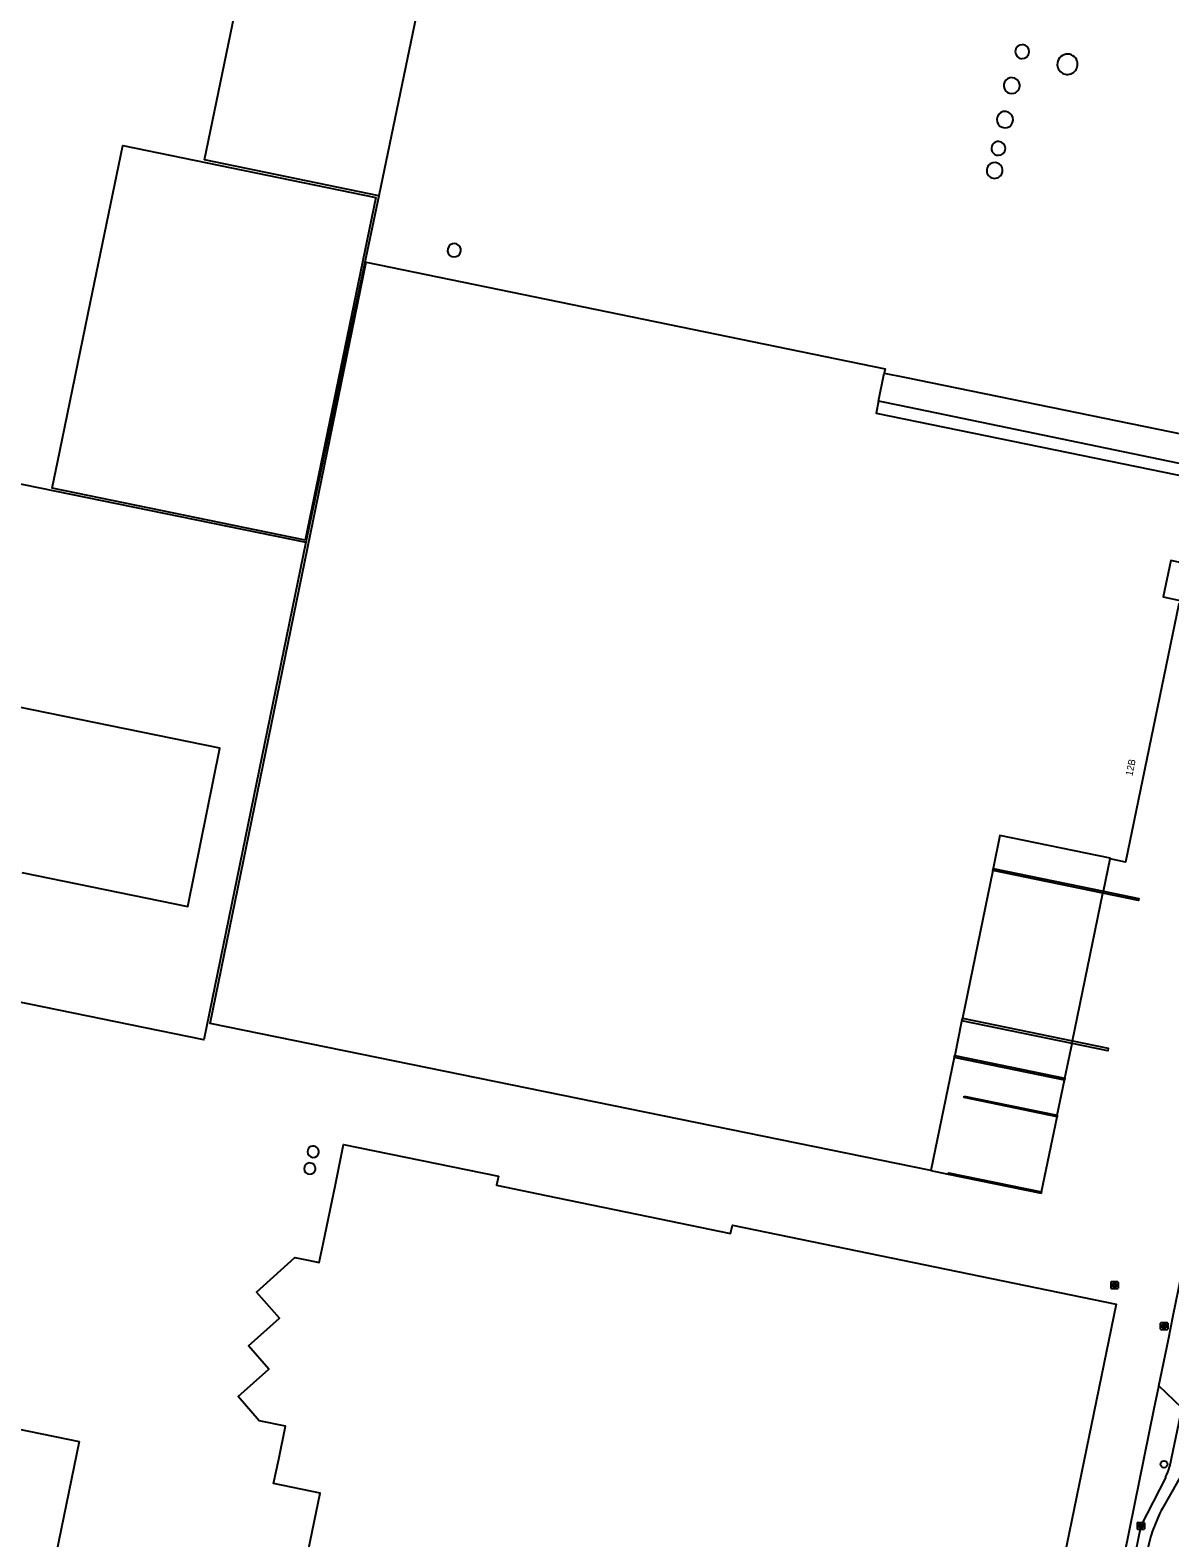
# Model space of a CAD drawing. Extents: x 157692 to 159670, y 381454 to 383289.
# Drawn here: x 158365.6 to 158526.5, y 382186.1 to 382399 of the extents above; entities that cross this region are included whole.
import ezdxf

# ---------------------------------------------------------------- set-up
doc = ezdxf.new("R2010")
doc.units = 0
for name, color, linetype in [('IMGEO_Boom', 7, 'Continuous'), ('IMGEO_Hek', 7, 'Continuous'), ('IMGEO_Kolk', 7, 'Continuous'), ('IMGEO_Lage_trafo', 7, 'Continuous'), ('IMGEO_Muur', 7, 'Continuous'), ('IMGEO_Opslagtank', 7, 'Continuous'), ('IMGEO_Pand', 7, 'Continuous'), ('IMGEO_Pand_nummerreeks', 7, 'Continuous'), ('IMGEO_Pand_overbouw', 7, 'Continuous'), ('IMGEO_Rijbaan_lokaal_gesloten', 7, 'Continuous'), ('IMGEO_Rijbaan_lokaal_open', 7, 'Continuous'), ('IMGEO_Rioolput', 7, 'Continuous'), ('IMGEO_Voetpad_open', 7, 'Continuous')]:
    doc.layers.add(name, color=color, linetype=linetype)

msp = doc.modelspace()

# ---------------------------------------------------------------- linework, layer by layer
at = {"layer": 'IMGEO_Boom'}
msp.add_circle((158525.7, 382196.46), 0.489, dxfattribs=at)
at = {"layer": 'IMGEO_Hek'}
msp.add_lwpolyline([(158414.85, 382375.54), (158404.58, 382326.64)], dxfattribs=at)
at = {"layer": 'IMGEO_Kolk'}
for p, q in [((158525.22, 382215.52), (158525.22, 382216.38)), ((158525.3, 382216.45), (158526.15, 382216.45)), ((158525.71, 382216.23), (158525.74, 382216.23)), ((158525.73, 382215.67), (158525.71, 382215.67)), ((158526.23, 382216.38), (158526.23, 382215.52)), ((158526.15, 382215.45), (158525.3, 382215.45)), ((158521.94, 382187.33), (158521.94, 382188.18)), ((158522.02, 382188.25), (158522.87, 382188.25)), ((158522.43, 382188.03), (158522.46, 382188.03)), ((158522.94, 382188.18), (158522.94, 382187.33)), ((158522.87, 382187.25), (158522.02, 382187.25)), ((158522.45, 382187.47), (158522.43, 382187.47))]:
    msp.add_line(p, q, dxfattribs=at)
for points in [[(158525.22, 382215.52), (158525.22, 382216.38)], [(158525.3, 382216.45), (158526.15, 382216.45)], [(158525.54, 382216.15), (158525.67, 382216.15), (158525.67, 382216), (158525.8, 382216.15), (158525.96, 382216.15), (158525.82, 382216), (158525.97, 382215.75), (158525.82, 382215.75), (158525.73, 382215.91), (158525.67, 382215.85), (158525.67, 382215.75), (158525.54, 382215.75), (158525.54, 382216.15)], [(158526.23, 382216.38), (158526.23, 382215.52)], [(158526.15, 382215.45), (158525.3, 382215.45)], [(158521.94, 382187.33), (158521.94, 382188.18)], [(158522.02, 382188.25), (158522.87, 382188.25)], [(158522.26, 382187.95), (158522.39, 382187.95), (158522.39, 382187.8), (158522.52, 382187.95), (158522.68, 382187.95), (158522.54, 382187.8), (158522.69, 382187.55), (158522.54, 382187.55), (158522.45, 382187.72), (158522.39, 382187.65), (158522.39, 382187.55), (158522.26, 382187.55), (158522.26, 382187.95)], [(158522.94, 382188.18), (158522.94, 382187.33)], [(158522.87, 382187.25), (158522.02, 382187.25)]]:
    msp.add_lwpolyline(points, dxfattribs=at)
for centre, start, end in [((158525.3, 382216.37), 91.552, 178.448), ((158525.3, 382216.37), 91.552, 178.448), ((158525.3, 382215.53), 181.552, 268.448), ((158525.3, 382215.53), 181.552, 268.448), ((158526.15, 382216.37), 1.552, 88.448), ((158526.15, 382216.37), 1.552, 88.448), ((158526.15, 382215.53), 271.552, 358.448), ((158526.15, 382215.53), 271.552, 358.448), ((158522.02, 382188.18), 91.552, 178.448), ((158522.02, 382188.18), 91.552, 178.448), ((158522.87, 382188.18), 1.552, 88.448), ((158522.87, 382188.18), 1.552, 88.448), ((158522.02, 382187.33), 181.552, 268.448), ((158522.02, 382187.33), 181.552, 268.448), ((158522.87, 382187.33), 271.552, 358.448), ((158522.87, 382187.33), 271.552, 358.448)]:
    msp.add_arc(centre, 0.0765, start, end, dxfattribs=at)
for centre, major_axis, ratio, start_param, end_param in [((158525.71, 382215.95), (-0.387, 0.002), 0.722429, 4.712389, 7.853982), ((158525.74, 382215.95), (-0.39, 0.002), 0.717154, 1.570796, 4.712389), ((158522.43, 382187.75), (-0.387, 0.002), 0.722429, 4.712389, 7.853982), ((158522.45, 382187.75), (-0.39, 0.002), 0.717154, 1.570796, 4.712389)]:
    msp.add_ellipse(centre, major_axis=major_axis, ratio=ratio, start_param=start_param, end_param=end_param, dxfattribs=at)
at = {"layer": 'IMGEO_Lage_trafo'}
for centre, radius, start, end in [((158505.7, 382395.91), 0.989, 88.1298, 267.0018), ((158505.68, 382395.92), 0.989, 268.1422, 86.9895), ((158512.08, 382394.12), 1.45, 26.6506, 192.3887), ((158512.07, 382394.14), 1.44, 193.4464, 25.5929), ((158504.2, 382391.12), 1.13, 86.76, 287.1309), ((158504.22, 382391.12), 1.12, 286.0719, 87.819), ((158503.26, 382386.32), 1.16, 84.4403, 304.474), ((158503.22, 382386.31), 1.18, 306.5069, 82.4074), ((158502.3, 382382.26), 0.969, 84.2337, 271.794), ((158502.34, 382382.26), 0.967, 269.021, 87.0067), ((158501.79, 382379.14), 1.12, 84.2346, 318.7505), ((158501.83, 382379.16), 1.1, 316.6776, 86.3075)]:
    msp.add_arc(centre, radius, start, end, dxfattribs=at)
at = {"layer": 'IMGEO_Muur'}
for points in [[(158501.59, 382280.59), (158517.15, 382277.38), (158522.16, 382276.34), (158522.1, 382276.05), (158517.09, 382277.09), (158501.53, 382280.3)], [(158497.25, 382259.46), (158512.8, 382256.25), (158517.84, 382255.21), (158517.76, 382254.83), (158512.73, 382255.87), (158497.17, 382259.08)], [(158496.16, 382254.19), (158511.72, 382250.97), (158511.66, 382250.68), (158496.1, 382253.9)], [(158497.51, 382248.45), (158510.64, 382245.73), (158510.6, 382245.53), (158497.47, 382248.24), (158497.51, 382248.45)], [(158508.42, 382234.93), (158508.38, 382234.73), (158495.24, 382237.41), (158495.28, 382237.62), (158508.42, 382234.93)]]:
    msp.add_lwpolyline(points, dxfattribs=at)
at = {"layer": 'IMGEO_Opslagtank'}
for centre, radius, start, end in [((158425.51, 382367.87), 0.946, 85.263, 328.6952), ((158425.51, 382367.87), 0.946, 328.7125, 85.2456), ((158405.59, 382240.57), 0.811, 332.958, 158.6285), ((158405.11, 382238.19), 0.811, 332.958, 158.6285), ((158405.6, 382240.6), 0.812, 160.3758, 331.2106), ((158405.12, 382238.21), 0.812, 160.3758, 331.2106)]:
    msp.add_arc(centre, radius, start, end, dxfattribs=at)
at = {"layer": 'IMGEO_Pand'}
for points in [[(158390.27, 382380.63), (158399.27, 382424.37), (158389.72, 382426.3), (158399.93, 382475.59), (158400.94, 382480.49), (158410.7, 382478.47), (158412.68, 382488.28), (158418.64, 382487.05), (158418.83, 382488.04), (158421.77, 382487.43), (158421.57, 382486.44), (158427.49, 382485.2), (158425.42, 382475.43), (158435.18, 382473.39), (158434.17, 382468.49), (158414.85, 382375.54), (158390.27, 382380.63)], [(158404.49, 382326.93), (158368.75, 382334.27), (158369.82, 382339.49), (158374.17, 382360.6), (158378.71, 382382.67), (158414.43, 382375.34), (158404.49, 382326.93)], [(158496.1, 382253.9), (158492.81, 382237.91), (158391.05, 382258.71), (158413.08, 382366.2), (158486.34, 382351.12), (158486.22, 382350.53)], [(158273.88, 382353.35), (158404.58, 382326.64)], [(158485.4, 382346.55), (158486.22, 382350.53)], [(158485.4, 382346.55), (158485.06, 382344.85), (158531.46, 382335.37), (158529.05, 382324.07), (158529.35, 382324.01), (158529.25, 382323.52), (158526.65, 382324.06), (158525.58, 382318.93), (158528.18, 382318.39), (158528.08, 382317.91), (158527.79, 382317.97), (158520.28, 382281.49), (158518.08, 382281.94), (158518.06, 382281.95), (158518.08, 382282.02), (158502.55, 382285.22), (158501.59, 382280.59)], [(158404.58, 382326.64), (158390.17, 382256.36), (158361.42, 382262.28)], [(158364.47, 382280.01), (158387.91, 382275.23), (158392.42, 382297.55), (158303.93, 382315.64)], [(158501.53, 382280.3), (158497.25, 382259.46)], [(158501.53, 382280.3), (158501.59, 382280.59)], [(158497.17, 382259.08), (158497.14, 382258.96), (158496.16, 382254.19)], [(158497.17, 382259.08), (158497.25, 382259.46)], [(158496.1, 382253.9), (158496.16, 382254.19)], [(158403.49, 382177.37), (158406.58, 382192.36), (158400.02, 382193.72), (158400.73, 382197.15), (158401.69, 382201.82), (158397.99, 382202.58), (158394.99, 382206.04), (158399.33, 382209.87), (158396.47, 382213.18), (158400.84, 382217.06), (158397.58, 382220.74), (158403.02, 382225.63), (158404.88, 382225.25), (158406.46, 382224.92), (158407.01, 382227.58), (158408.74, 382235.97), (158409.9, 382241.62), (158431.74, 382237.11)], [(158431.74, 382237.11), (158431.48, 382235.84), (158438.48, 382234.4), (158454.5, 382231.1), (158464.52, 382229.04), (158464.77, 382230.21), (158518.94, 382219.05), (158506, 382156.09)], [(158372.56, 382199.69), (158368.57, 382180.19), (158349.08, 382184.18), (158353.05, 382203.68), (158372.56, 382199.69)]]:
    msp.add_lwpolyline(points, dxfattribs=at)
at = {"layer": 'IMGEO_Pand_overbouw'}
msp.add_lwpolyline([(158492.81, 382237.91), (158495.24, 382237.41), (158508.38, 382234.73), (158508.42, 382234.93), (158510.6, 382245.53), (158510.64, 382245.73), (158511.66, 382250.68), (158511.72, 382250.97), (158512.73, 382255.87), (158512.8, 382256.25), (158517.09, 382277.09), (158517.15, 382277.38), (158518.08, 382281.94), (158518.06, 382281.95), (158518.08, 382282.02), (158502.55, 382285.22), (158501.59, 382280.59), (158501.53, 382280.3), (158497.25, 382259.46), (158497.17, 382259.08), (158497.14, 382258.96), (158496.16, 382254.19), (158496.1, 382253.9)], close=True, dxfattribs=at)
at = {"layer": 'IMGEO_Rijbaan_lokaal_gesloten'}
for points in [[(158486.22, 382350.53), (158489.06, 382349.95), (158541.61, 382339.17), (158540.36, 382333.17), (158531.52, 382337.02), (158488.39, 382345.93), (158485.4, 382346.55)], [(158549.74, 382298.69), (158547.42, 382287.35), (158541.54, 382258.66), (158528.59, 382195.52), (158527.62, 382193.95), (158526.61, 382192.24), (158525.43, 382190.17), (158525.29, 382189.94), (158525.07, 382189.43), (158524.4, 382187.85), (158524.1, 382187.04), (158523.85, 382186.3), (158523.36, 382184.48)], [(158528.22, 382204.42), (158526.5, 382196.11)], [(158525.94, 382194.63), (158522.44, 382187.75), (158516.05, 382156.48)]]:
    msp.add_lwpolyline(points, dxfattribs=at)
msp.add_arc((158520.51, 382197.53), 6.15, 331.8561, 346.6854, dxfattribs=at)
at = {"layer": 'IMGEO_Rijbaan_lokaal_open'}
for points in [[(158524.99, 382207.53), (158526.33, 382214.09), (158527.01, 382217.44), (158528.19, 382223.21), (158528.45, 382224.47)], [(158528.22, 382204.42), (158524.99, 382207.53)]]:
    msp.add_lwpolyline(points, dxfattribs=at)
at = {"layer": 'IMGEO_Rioolput'}
for p, q in [((158518.23, 382221.32), (158518.23, 382222.17)), ((158518.3, 382222.24), (158519.15, 382222.24)), ((158518.72, 382222.02), (158518.74, 382222.02)), ((158519.23, 382222.17), (158519.23, 382221.32)), ((158519.15, 382221.24), (158518.3, 382221.24)), ((158518.74, 382221.46), (158518.71, 382221.46))]:
    msp.add_line(p, q, dxfattribs=at)
for points in [[(158518.23, 382221.32), (158518.23, 382222.17)], [(158518.3, 382222.24), (158519.15, 382222.24)], [(158518.82, 382221.94), (158518.56, 382221.94), (158518.56, 382221.54)], [(158518.74, 382221.86), (158518.69, 382221.86), (158518.69, 382221.78)], [(158519.23, 382222.17), (158519.23, 382221.32)], [(158519.15, 382221.24), (158518.3, 382221.24)], [(158518.56, 382221.54), (158518.69, 382221.54), (158518.69, 382221.71), (158518.7, 382221.71)], [(158518.69, 382221.78), (158518.74, 382221.78)], [(158518.75, 382221.68), (158518.82, 382221.54), (158518.96, 382221.54), (158518.89, 382221.67)]]:
    msp.add_lwpolyline(points, dxfattribs=at)
for centre, radius, start, end in [((158518.3, 382222.17), 0.0765, 91.552, 178.448), ((158518.3, 382222.17), 0.0765, 91.552, 178.448), ((158518.75, 382221.77), 0.0964, 77.0061, 93.1865), ((158518.76, 382221.82), 0.0378, 276.6634, 79.6772), ((158518.82, 382221.83), 0.109, 350.3612, 89.416), ((158519.15, 382222.17), 0.0765, 1.552, 88.448), ((158519.15, 382222.17), 0.0765, 1.552, 88.448), ((158518.3, 382221.32), 0.0765, 181.552, 268.448), ((158518.3, 382221.32), 0.0765, 181.552, 268.448), ((158518.7, 382221.65), 0.0533, 26.0293, 88.6989), ((158518.72, 382221.97), 0.19, 274.7715, 282.9687), ((158518.81, 382221.83), 0.112, 277.5842, 350.9817), ((158518.8, 382221.62), 0.108, 29.5134, 73.7905), ((158519.15, 382221.32), 0.0765, 271.552, 358.448), ((158519.15, 382221.32), 0.0765, 271.552, 358.448)]:
    msp.add_arc(centre, radius, start, end, dxfattribs=at)
for centre, major_axis, ratio, start_param, end_param in [((158518.71, 382221.74), (-0.387, 0.002), 0.722429, 4.712389, 7.853982), ((158518.74, 382221.74), (-0.39, 0.002), 0.717154, 1.570796, 4.712389)]:
    msp.add_ellipse(centre, major_axis=major_axis, ratio=ratio, start_param=start_param, end_param=end_param, dxfattribs=at)
at = {"layer": 'IMGEO_Voetpad_open'}
msp.add_lwpolyline([(158509.86, 382152.79), (158513.07, 382158.03), (158515.03, 382162.6), (158516.75, 382167.31), (158517.4, 382170.18), (158524.33, 382204.31), (158524.97, 382207.43), (158524.99, 382207.53)], dxfattribs=at)

# ---------------------------------------------------------------- texts
at = {"layer": 'IMGEO_Pand_nummerreeks'}
msp.add_text('12B', height=1, rotation=78.3806, dxfattribs=at).set_placement((158521.24, 382293.58))

doc.saveas('drawing.dxf')
